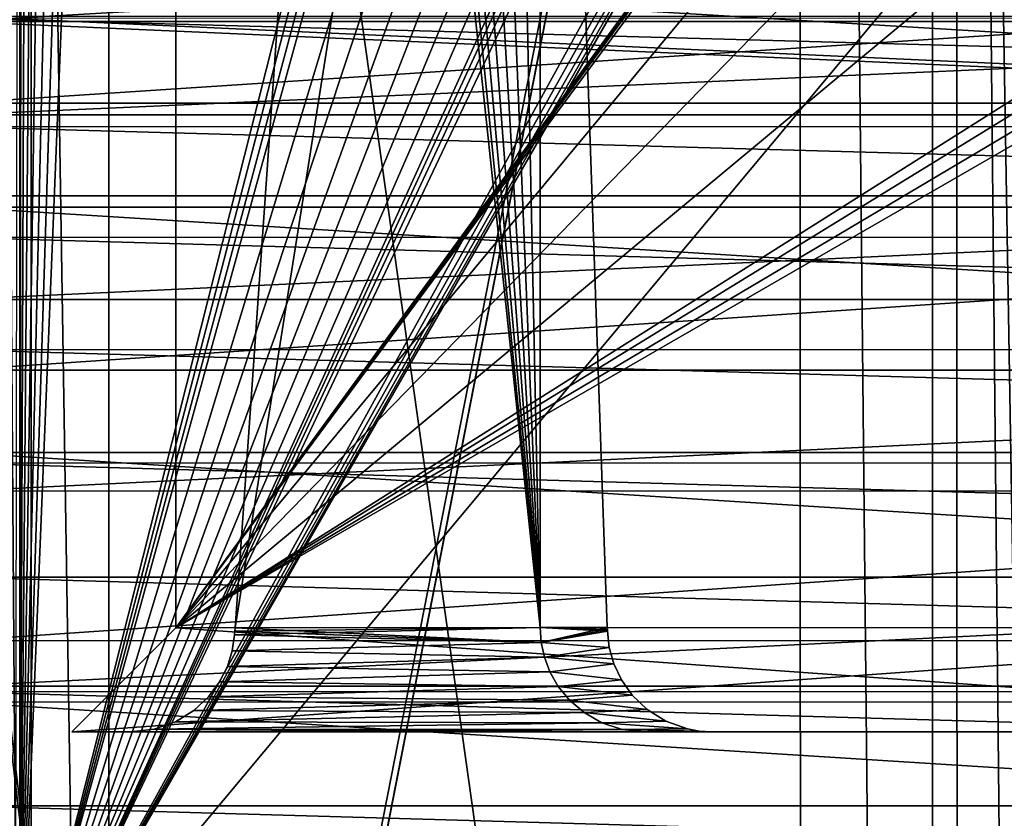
# Model space of a CAD drawing. Header units: metres. Extents: x -206 to 75, y -104 to 104.
# Tile 337 of 656: x -84 to -74, y -1 to 7. Entities that reach past the tile are written whole.
import ezdxf

# ---------------------------------------------------------------- set-up
doc = ezdxf.new("R2010")
doc.units = ezdxf.units.M
doc.layers.add('solid_01_1-CONSUMER_THERM_B_125288', color=7, linetype='CONTINUOUS')

msp = doc.modelspace()

# ---------------------------------------------------------------- linework, layer by layer
at = {"layer": 'solid_01_1-CONSUMER_THERM_B_125288'}
for points in [[(-93.358711, -67.339516), (-65.514557, 74.985474), (-65.493088, -75.014526)], [(-93.358711, -67.339516), (-93.257065, -66.795311), (-65.514557, 74.985474)], [(-93.276108, 66.204689), (-65.514557, 74.985474), (-93.257141, -66.241692)], [(-93.257065, -66.795311), (-93.257141, -66.241692), (-65.514557, 74.985474)], [(-76.404617, 63.580017, 75.400002), (-88.551651, 38.265007, 75.400002), (-76.395485, -63.61998, 75.400002)], [(-76.404617, 63.580017, 75.400002), (-76.395485, -63.61998, 75.400002), (-75.124222, -63.529644, 75.400002)], [(-75.133339, 63.489864, 75.400002), (-76.404617, 63.580017, 75.400002), (-75.124222, -63.529644, 75.400002)], [(-75.133339, 63.489864, 75.400002), (-75.124222, -63.529644, 75.400002), (-73.868263, -63.257675, 75.400002)], [(-73.877342, 63.218079, 75.400002), (-75.133339, 63.489864, 75.400002), (-73.868263, -63.257675, 75.400002)], [(-76.395485, -63.61998, 75.400002), (-88.551651, 38.265007, 75.400002), (-88.489967, 37.481255, 75.400002)], [(-76.395485, -63.61998, 75.400002), (-88.489967, 37.481255, 75.400002), (-88.489929, -37.518745, 75.400002)], [(-73.738663, -35.406456, 1.5), (-73.748619, 35.375313, 1.5), (-74.897667, 33.821796, 1.5)], [(-74.887978, -33.853535, 1.5), (-74.897667, 33.821796, 1.5), (-83.047386, 24.106514, 1.5)], [(-74.887978, -33.853535, 1.5), (-73.738663, -35.406456, 1.5), (-74.897667, 33.821796, 1.5)], [(-83.040482, -24.140587, 1.5), (-83.047386, 24.106514, 1.5), (-83.792343, 23.08275, 1.5)], [(-83.040482, -24.140587, 1.5), (-74.887978, -33.853535, 1.5), (-83.047386, 24.106514, 1.5)], [(-83.785728, -23.117039, 1.5), (-83.792343, 23.08275, 1.5), (-84.114891, 22.526012, 1.5)], [(-83.785728, -23.117039, 1.5), (-83.040482, -24.140587, 1.5), (-83.792343, 23.08275, 1.5)], [(-84.108437, -22.560392, 1.5), (-83.785728, -23.117039, 1.5), (-84.114891, 22.526012, 1.5)], [(-83.901665, 22.479481, 63.5), (-83.899834, -3.02052, 63.5), (-83.991913, -38.95829, 63.5)], [(-83.901665, 22.479481, 63.5), (-83.876541, 22.256817, 63.5), (-83.899834, -3.02052, 63.5)], [(-83.876541, 22.256817, 63.5), (-83.802589, 22.045597, 63.5), (-83.899834, -3.02052, 63.5)], [(-69.500679, 22.046623, 63.5), (-69.48819, 14.230536, 63.5), (-83.899834, -3.02052, 63.5)], [(-69.619766, 21.857037, 63.5), (-69.500679, 22.046623, 63.5), (-83.899834, -3.02052, 63.5)], [(-83.802589, 22.045597, 63.5), (-83.683472, 21.856028, 63.5), (-83.899834, -3.02052, 63.5)], [(-69.778137, 21.698643, 63.5), (-69.619766, 21.857037, 63.5), (-83.899834, -3.02052, 63.5)], [(-83.683472, 21.856028, 63.5), (-83.525078, 21.697657, 63.5), (-83.899834, -3.02052, 63.5)], [(-69.967712, 21.579523, 63.5), (-69.778137, 21.698643, 63.5), (-83.899834, -3.02052, 63.5)], [(-83.525078, 21.697657, 63.5), (-83.335487, 21.578562, 63.5), (-83.899834, -3.02052, 63.5)], [(-70.178932, 21.505575, 63.5), (-69.967712, 21.579523, 63.5), (-83.899834, -3.02052, 63.5)], [(-83.335487, 21.578562, 63.5), (-83.12426, 21.504646, 63.5), (-83.899834, -3.02052, 63.5)], [(-70.401596, 21.48045, 63.5), (-70.178932, 21.505575, 63.5), (-83.899834, -3.02052, 63.5)], [(-83.12426, 21.504646, 63.5), (-82.901596, 21.479551, 63.5), (-83.899834, -3.02052, 63.5)], [(-72.297432, 21.480314, 63.5), (-70.401596, 21.48045, 63.5), (-83.899834, -3.02052, 63.5)], [(-72.476814, 21.464077, 63.5), (-72.297432, 21.480314, 63.5), (-83.899834, -3.02052, 63.5)], [(-77.705757, 21.479925, 63.5), (-77.526367, 21.463715, 63.5), (-83.899834, -3.02052, 63.5)], [(-82.901596, 21.479551, 63.5), (-77.705757, 21.479925, 63.5), (-83.899834, -3.02052, 63.5)], [(-72.650383, 21.415926, 63.5), (-72.476814, 21.464077, 63.5), (-83.899834, -3.02052, 63.5)], [(-77.526367, 21.463715, 63.5), (-77.352791, 21.415586, 63.5), (-83.899834, -3.02052, 63.5)], [(-72.8125, 21.33742, 63.5), (-72.650383, 21.415926, 63.5), (-83.899834, -3.02052, 63.5)], [(-77.352791, 21.415586, 63.5), (-77.190666, 21.337105, 63.5), (-83.899834, -3.02052, 63.5)], [(-73.399559, 21.04373, 63.5), (-72.8125, 21.33742, 63.5), (-83.899834, -3.02052, 63.5)], [(-77.190666, 21.337105, 63.5), (-76.603569, 21.043499, 63.5), (-83.899834, -3.02052, 63.5)], [(-74.024811, 20.843952, 63.5), (-73.399559, 21.04373, 63.5), (-83.899834, -3.02052, 63.5)], [(-76.603569, 21.043499, 63.5), (-75.978287, 20.843811, 63.5), (-83.899834, -3.02052, 63.5)], [(-74.673355, 20.742838, 63.5), (-74.024811, 20.843952, 63.5), (-83.899834, -3.02052, 63.5)], [(-75.978287, 20.843811, 63.5), (-75.329727, 20.74279, 63.5), (-83.899834, -3.02052, 63.5)], [(-75.329727, 20.74279, 63.5), (-74.673355, 20.742838, 63.5), (-83.899834, -3.02052, 63.5)], [(-69.400124, 0.980522, 72.400002), (-82.400124, 0.979588, 72.400002), (-82.401482, 19.979588, 72.400002)], [(-82.401482, 19.979588, 66.5), (-82.401482, 19.979588, 72.400002), (-82.400124, 0.979588, 72.400002)], [(-69.400658, 8.480521, 72.400002), (-69.400124, 0.980522, 72.400002), (-82.401482, 19.979588, 72.400002)], [(-82.401482, 19.979588, 66.5), (-82.400124, 0.979588, 72.400002), (-82.400124, 0.979588, 66.5)], [(-68.735718, 19.709875, 66.5), (-82.401482, 19.979588, 66.5), (-82.400124, 0.979588, 66.5)], [(-68.887703, 19.462477, 66.5), (-68.735718, 19.709875, 66.5), (-82.400124, 0.979588, 66.5)], [(-68.985214, 19.241169, 66.5), (-68.887703, 19.462477, 66.5), (-82.400124, 0.979588, 66.5)], [(-78.901451, 19.479839, 72.099998), (-80.666916, 17.632441, 72.099998), (-81.830193, 0.979629, 72.099998)], [(-78.900124, 0.979839, 72.099998), (-78.901451, 19.479839, 72.099998), (-81.830193, 0.979629, 72.099998)], [(-79.287926, 19.395796, 66.800003), (-78.901451, 19.479839, 66.800003), (-78.900124, 0.979839, 66.800003)], [(-78.900124, 0.979839, 68.699997), (-78.901451, 19.479839, 68.699997), (-78.254089, 0.979886, 68.699997)], [(-78.254089, 0.979886, 70.199997), (-78.254089, 0.979886, 68.699997), (-78.901451, 19.479839, 68.699997)], [(-78.901451, 19.479839, 66.800003), (-78.901451, 19.479839, 68.699997), (-78.900124, 0.979839, 68.699997)], [(-78.254089, 0.979886, 70.199997), (-78.901451, 19.479839, 68.699997), (-78.901451, 19.479839, 70.199997)], [(-78.901451, 19.479839, 66.800003), (-78.900124, 0.979839, 68.699997), (-78.900124, 0.979839, 66.800003)], [(-78.900124, 0.979839, 72.099998), (-78.901451, 19.479839, 70.199997), (-78.901451, 19.479839, 72.099998)], [(-78.900124, 0.979839, 70.199997), (-78.254089, 0.979886, 70.199997), (-78.901451, 19.479839, 70.199997)], [(-78.900124, 0.979839, 72.099998), (-78.900124, 0.979839, 70.199997), (-78.901451, 19.479839, 70.199997)], [(-79.649963, 19.237534, 66.800003), (-79.287926, 19.395796, 66.800003), (-78.900124, 0.979839, 66.800003)], [(-68.985214, 19.241169, 66.5), (-82.400124, 0.979588, 66.5), (-69.038811, 19.045485, 66.5)], [(-79.97393, 19.011099, 66.800003), (-79.649963, 19.237534, 66.800003), (-78.900124, 0.979839, 66.800003)], [(-69.038811, 19.045485, 66.5), (-82.400124, 0.979588, 66.5), (-69.375687, 16.648466, 66.5)], [(-80.247276, 18.725063, 66.800003), (-79.97393, 19.011099, 66.800003), (-78.900124, 0.979839, 66.800003)], [(-80.458794, 18.391171, 66.800003), (-80.247276, 18.725063, 66.800003), (-78.900124, 0.979839, 66.800003)], [(-80.600479, 18.022326, 66.800003), (-80.458794, 18.391171, 66.800003), (-78.900124, 0.979839, 66.800003)], [(-80.600479, 18.022326, 66.800003), (-78.900124, 0.979839, 66.800003), (-80.666916, 17.632441, 66.800003)], [(-78.900124, 0.979839, 66.800003), (-81.830193, 0.979629, 66.800003), (-80.666916, 17.632441, 66.800003)], [(-80.666916, 17.632441, 72.099998), (-80.666916, 17.632441, 66.800003), (-81.830193, 0.979629, 66.800003)], [(-81.830193, 0.979629, 72.099998), (-80.666916, 17.632441, 72.099998), (-81.830193, 0.979629, 66.800003)], [(-69.375687, 16.648466, 66.5), (-82.400124, 0.979588, 66.5), (-69.48819, 14.230507, 66.5)], [(-69.48819, 14.230536, 63.5), (-69.399834, -3.019479, 63.5), (-83.899834, -3.02052, 63.5)], [(-69.48819, 14.230507, 66.5), (-82.400124, 0.979588, 66.5), (-69.375343, 11.812573, 66.5)], [(-69.375343, 11.812573, 66.5), (-82.400124, 0.979588, 66.5), (-69.038116, 9.415613, 66.5)], [(-68.984497, 9.219931, 66.5), (-69.038116, 9.415613, 66.5), (-82.400124, 0.979588, 66.5)], [(-68.984497, 9.219931, 66.5), (-82.400124, 0.979588, 66.5), (-68.886948, 8.998623, 66.5)], [(-84.500481, 9.008845, 42.243069), (-84.500374, 6.804294, 43.199883), (-46.500484, 9.010661, 42.243073)], [(-46.500484, 9.010661, 42.243073), (-84.500374, 6.804294, 43.199883), (-46.500378, 6.806119, 43.199883)], [(-68.886948, 8.998623, 66.5), (-82.400124, 0.979588, 66.5), (-69.400658, 8.480521, 66.5)], [(-84.500336, 6.018784, 48.645473), (-46.500458, 8.51622, 47.898346), (-84.500458, 8.514395, 47.898346)], [(-84.500336, 6.018784, 48.645473), (-46.50034, 6.020599, 48.645477), (-46.500458, 8.51622, 47.898346)], [(-82.400124, 0.979588, 66.5), (-69.400124, 0.980522, 66.5), (-69.400658, 8.480521, 66.5)], [(-84.500412, 7.588677, 11.562354), (-84.500336, 5.90729, 10.713), (-46.500416, 7.590542, 11.562378)], [(-84.500336, 5.90729, 10.713), (-46.500336, 5.909141, 10.713012), (-46.500416, 7.590542, 11.562378)], [(-84.500404, 7.303824, 5.989559), (-46.500401, 7.305685, 5.989573), (-46.50029, 5.021231, 5.243927)], [(-84.50029, 5.019364, 5.243917), (-84.500404, 7.303824, 5.989559), (-46.50029, 5.021231, 5.243927)], [(-84.500381, 6.854722, 37.841164), (-46.500381, 6.856574, 37.841152), (-46.500298, 5.13022, 38.59539)], [(-84.500381, 6.854722, 37.841164), (-46.500298, 5.13022, 38.59539), (-84.500298, 5.128395, 38.59539)], [(-84.500381, 6.838496, 43.293854), (-46.500378, 6.840321, 43.293854), (-46.500328, 5.796086, 43.637184)], [(-84.500381, 6.838496, 43.293854), (-46.500328, 5.796086, 43.637184), (-84.500328, 5.794259, 43.637184)], [(-46.500298, 5.13022, 38.59539), (-46.500378, 6.806119, 43.199883), (-84.500374, 6.804294, 43.199883)], [(-46.500298, 5.13022, 38.59539), (-84.500374, 6.804294, 43.199883), (-84.500298, 5.128395, 38.59539)], [(-84.500214, 3.453558, 49.097778), (-46.50034, 6.020599, 48.645477), (-84.500336, 6.018784, 48.645473)], [(-84.500214, 3.453558, 49.097778), (-46.500217, 3.455365, 49.097782), (-46.50034, 6.020599, 48.645477)], [(-84.500336, 5.90729, 10.713), (-84.500252, 4.132653, 10.081071), (-46.500336, 5.909141, 10.713012)], [(-84.500252, 4.132653, 10.081071), (-46.500248, 4.134471, 10.081068), (-46.500336, 5.909141, 10.713012)], [(-84.500328, 5.794259, 43.637184), (-46.500328, 5.796086, 43.637184), (-46.500278, 4.731921, 43.914383)], [(-84.500328, 5.794259, 43.637184), (-46.500278, 4.731921, 43.914383), (-84.500275, 4.730085, 43.914383)], [(-84.50029, 5.019364, 5.243917), (-46.50029, 5.021231, 5.243927), (-46.500179, 2.663518, 4.779078)], [(-84.500175, 2.661662, 4.779074), (-84.50029, 5.019364, 5.243917), (-46.500179, 2.663518, 4.779078)], [(-84.500275, 4.730085, 43.914383), (-46.500278, 4.731921, 43.914383), (-46.500225, 3.653138, 44.124069)], [(-84.500275, 4.730085, 43.914383), (-46.500225, 3.653138, 44.124069), (-84.500229, 3.6513, 44.124069)], [(-84.500252, 4.132653, 10.081071), (-84.50016, 2.292709, 9.676553), (-46.500248, 4.134471, 10.081068)], [(-84.50016, 2.292709, 9.676553), (-46.50016, 2.294501, 9.676548), (-46.500248, 4.134471, 10.081068)], [(-84.500229, 3.6513, 44.124069), (-46.500225, 3.653138, 44.124069), (-46.500172, 2.562595, 44.265717)], [(-84.500229, 3.6513, 44.124069), (-46.500172, 2.562595, 44.265717), (-84.500175, 2.56075, 44.265717)], [(-84.500092, 0.853172, 49.249222), (-46.500217, 3.455365, 49.097782), (-84.500214, 3.453558, 49.097778)], [(-84.500092, 0.853172, 49.249222), (-46.500092, 0.854974, 49.249222), (-46.500217, 3.455365, 49.097782)], [(-84.500175, 2.661662, 4.779074), (-46.500179, 2.663518, 4.779078), (-46.500065, 0.267067, 4.601803)], [(-84.500061, 0.265218, 4.601803), (-84.500175, 2.661662, 4.779074), (-46.500065, 0.267067, 4.601803)], [(-84.500175, 2.56075, 44.265717), (-46.500172, 2.562595, 44.265717), (-46.500122, 1.46574, 44.33857)], [(-84.500175, 2.56075, 44.265717), (-46.500122, 1.46574, 44.33857), (-84.500122, 1.463884, 44.338573)], [(-84.50016, 2.292709, 9.676553), (-84.500069, 0.416751, 9.505852), (-46.50016, 2.294501, 9.676548)], [(-84.500069, 0.416751, 9.505852), (-46.500069, 0.418545, 9.505851), (-46.50016, 2.294501, 9.676548)], [(-84.500122, 1.463884, 44.338573), (-46.500122, 1.46574, 44.33857), (-46.500069, 0.366326, 44.342396)], [(-84.500122, 1.463884, 44.338573), (-46.500069, 0.366326, 44.342396), (-84.500069, 0.364475, 44.342396)], [(-83.400047, -0.020484, 73.400002), (-82.400124, 0.979588, 72.400002), (-69.400124, 0.980522, 72.400002)], [(-83.400047, -0.020484, 73.400002), (-69.400124, 0.980522, 72.400002), (-68.400047, -0.019407, 73.400002)], [(-83.400047, -0.020484, 65.5), (-82.400124, 0.979588, 72.400002), (-83.400047, -0.020484, 73.400002)], [(-82.400124, 0.979588, 66.5), (-82.400124, 0.979588, 72.400002), (-83.400047, -0.020484, 65.5)], [(-82.400124, 0.979588, 66.5), (-83.400047, -0.020484, 65.5), (-68.400047, -0.019407, 65.5)], [(-82.400124, 0.979588, 66.5), (-68.400047, -0.019407, 65.5), (-69.400124, 0.980522, 66.5)], [(-78.900124, 0.979839, 72.099998), (-81.832634, 0.944729, 72.100609), (-81.835068, 0.909872, 72.102432)], [(-78.889984, 0.837892, 72.110123), (-78.900124, 0.979839, 72.099998), (-81.835068, 0.909872, 72.102432)], [(-78.900124, 0.979839, 72.099998), (-81.830193, 0.979629, 72.099998), (-81.832634, 0.944729, 72.100609)], [(-81.832634, 0.944729, 66.799393), (-81.830193, 0.979629, 72.099998), (-81.830193, 0.979629, 66.800003)], [(-78.889984, 0.837892, 66.789871), (-81.832634, 0.944729, 66.799393), (-81.830193, 0.979629, 66.800003)], [(-81.832634, 0.944729, 66.799393), (-81.832634, 0.944729, 72.100609), (-81.830193, 0.979629, 72.099998)], [(-78.889984, 0.837892, 66.789871), (-81.830193, 0.979629, 66.800003), (-78.900124, 0.979839, 66.800003)], [(-78.253479, 0.962433, 68.699844), (-78.900124, 0.979839, 68.699997), (-78.254089, 0.979886, 68.699997)], [(-78.889984, 0.837892, 70.210129), (-78.254089, 0.979886, 70.199997), (-78.900124, 0.979839, 70.199997)], [(-78.889984, 0.837892, 68.689873), (-78.900124, 0.979839, 66.800003), (-78.900124, 0.979839, 68.699997)], [(-78.252869, 0.944986, 68.699394), (-78.900124, 0.979839, 68.699997), (-78.253479, 0.962433, 68.699844)], [(-78.889984, 0.837892, 68.689873), (-78.900124, 0.979839, 68.699997), (-78.252869, 0.944986, 68.699394)], [(-78.889984, 0.837892, 68.689873), (-78.889984, 0.837892, 66.789871), (-78.900124, 0.979839, 66.800003)], [(-78.889984, 0.837892, 72.110123), (-78.889984, 0.837892, 70.210129), (-78.900124, 0.979839, 70.199997)], [(-78.889984, 0.837892, 72.110123), (-78.900124, 0.979839, 70.199997), (-78.900124, 0.979839, 72.099998)], [(-78.889984, 0.837892, 70.210129), (-78.253479, 0.962433, 70.20015), (-78.254089, 0.979886, 70.199997)], [(-78.889984, 0.837892, 70.210129), (-78.252869, 0.944986, 70.200607), (-78.253479, 0.962433, 70.20015)], [(-78.254089, 0.979886, 70.199997), (-78.253479, 0.962433, 70.20015), (-78.254089, 0.979886, 68.699997)], [(-78.253479, 0.962433, 68.699844), (-78.254089, 0.979886, 68.699997), (-78.253479, 0.962433, 70.20015)], [(-78.253479, 0.962433, 68.699844), (-78.253479, 0.962433, 70.20015), (-78.252869, 0.944986, 70.200607)], [(-78.252869, 0.944986, 68.699394), (-78.253479, 0.962433, 68.699844), (-78.252869, 0.944986, 70.200607)], [(-84.499969, -1.747236, 49.097771), (-46.500092, 0.854974, 49.249222), (-84.500092, 0.853172, 49.249222)], [(-84.499969, -1.747236, 49.097771), (-46.499966, -1.745439, 49.097767), (-46.500092, 0.854974, 49.249222)], [(-81.857422, 0.75828, 66.7752), (-81.835068, 0.909872, 72.102432), (-81.835068, 0.909872, 66.797562)], [(-81.857422, 0.75828, 72.124802), (-81.835068, 0.909872, 72.102432), (-81.857422, 0.75828, 66.7752)], [(-78.889984, 0.837892, 72.110123), (-81.835068, 0.909872, 72.102432), (-81.857422, 0.75828, 72.124802)], [(-81.857422, 0.75828, 66.7752), (-81.835068, 0.909872, 66.797562), (-78.889984, 0.837892, 66.789871)], [(-81.835068, 0.909872, 66.797562), (-81.835068, 0.909872, 72.102432), (-81.832634, 0.944729, 72.100609)], [(-81.832634, 0.944729, 66.799393), (-81.835068, 0.909872, 66.797562), (-81.832634, 0.944729, 72.100609)], [(-78.889984, 0.837892, 66.789871), (-81.835068, 0.909872, 66.797562), (-81.832634, 0.944729, 66.799393)], [(-78.889984, 0.837892, 70.210129), (-78.235039, 0.788804, 70.218422), (-78.252869, 0.944986, 70.200607)], [(-78.235039, 0.788804, 68.681572), (-78.889984, 0.837892, 68.689873), (-78.252869, 0.944986, 68.699394)], [(-78.235039, 0.788804, 70.218422), (-78.252869, 0.944986, 68.699394), (-78.252869, 0.944986, 70.200607)], [(-78.235039, 0.788804, 68.681572), (-78.252869, 0.944986, 68.699394), (-78.235039, 0.788804, 70.218422)], [(-81.904579, 0.607136, 72.171959), (-81.857422, 0.75828, 72.124802), (-81.904572, 0.607136, 66.728035)], [(-78.859032, 0.696213, 72.141075), (-81.857422, 0.75828, 72.124802), (-81.904579, 0.607136, 72.171959)], [(-81.904572, 0.607136, 66.728035), (-81.857422, 0.75828, 66.7752), (-78.859032, 0.696213, 66.758934)], [(-81.857422, 0.75828, 72.124802), (-81.857422, 0.75828, 66.7752), (-81.904572, 0.607136, 66.728035)], [(-81.857422, 0.75828, 66.7752), (-78.889984, 0.837892, 66.789871), (-78.859032, 0.696213, 66.758934)], [(-78.859032, 0.696213, 72.141075), (-78.889984, 0.837892, 72.110123), (-81.857422, 0.75828, 72.124802)], [(-78.889984, 0.837892, 70.210129), (-78.859032, 0.696213, 70.241066), (-78.235039, 0.788804, 70.218422)], [(-78.859032, 0.696213, 72.141075), (-78.859032, 0.696213, 70.241066), (-78.889984, 0.837892, 70.210129)], [(-78.859032, 0.696213, 72.141075), (-78.889984, 0.837892, 70.210129), (-78.889984, 0.837892, 72.110123)], [(-78.859032, 0.696213, 68.658928), (-78.859032, 0.696213, 66.758934), (-78.889984, 0.837892, 66.789871)], [(-78.889984, 0.837892, 68.689873), (-78.859032, 0.696213, 68.658928), (-78.889984, 0.837892, 66.789871)], [(-78.235039, 0.788804, 68.681572), (-78.859032, 0.696213, 68.658928), (-78.889984, 0.837892, 68.689873)], [(-78.859032, 0.696213, 70.241066), (-78.191399, 0.6331, 70.262062), (-78.235039, 0.788804, 70.218422)], [(-78.235039, 0.788804, 68.681572), (-78.191391, 0.6331, 68.637939), (-78.859032, 0.696213, 68.658928)], [(-78.235039, 0.788804, 68.681572), (-78.235039, 0.788804, 70.218422), (-78.191399, 0.6331, 70.262062)], [(-78.235039, 0.788804, 68.681572), (-78.191399, 0.6331, 70.262062), (-78.191391, 0.6331, 68.637939)], [(-78.805275, 0.554832, 72.194809), (-78.859032, 0.696213, 72.141075), (-81.904579, 0.607136, 72.171959)], [(-81.904572, 0.607136, 66.728035), (-78.859032, 0.696213, 66.758934), (-78.805283, 0.554832, 66.705185)], [(-78.859032, 0.696213, 70.241066), (-78.805283, 0.554832, 70.294815), (-78.191399, 0.6331, 70.262062)], [(-78.805275, 0.554832, 72.194809), (-78.805283, 0.554832, 70.294815), (-78.859032, 0.696213, 70.241066)], [(-78.805275, 0.554832, 72.194809), (-78.859032, 0.696213, 70.241066), (-78.859032, 0.696213, 72.141075)], [(-78.805275, 0.554832, 68.605194), (-78.805283, 0.554832, 66.705185), (-78.859032, 0.696213, 66.758934)], [(-78.859032, 0.696213, 68.658928), (-78.805275, 0.554832, 68.605194), (-78.859032, 0.696213, 66.758934)], [(-78.191391, 0.6331, 68.637939), (-78.805275, 0.554832, 68.605194), (-78.859032, 0.696213, 68.658928)], [(-81.979393, 0.458041, 66.653214), (-81.904572, 0.607136, 66.728035), (-78.805283, 0.554832, 66.705185)], [(-81.904579, 0.607136, 72.171959), (-81.904572, 0.607136, 66.728035), (-81.979393, 0.458041, 66.653214)], [(-81.979385, 0.458041, 72.246796), (-81.904579, 0.607136, 72.171959), (-81.979393, 0.458041, 66.653214)], [(-78.805275, 0.554832, 72.194809), (-81.904579, 0.607136, 72.171959), (-81.979385, 0.458041, 72.246796)], [(-78.805283, 0.554832, 70.294815), (-78.119064, 0.479195, 70.334373), (-78.191399, 0.6331, 70.262062)], [(-78.191391, 0.6331, 68.637939), (-78.119072, 0.479195, 68.56562), (-78.805275, 0.554832, 68.605194)], [(-78.191391, 0.6331, 68.637939), (-78.191399, 0.6331, 70.262062), (-78.119064, 0.479195, 70.334373)], [(-78.191391, 0.6331, 68.637939), (-78.119064, 0.479195, 70.334373), (-78.119072, 0.479195, 68.56562)], [(-81.979393, 0.458041, 66.653214), (-78.805283, 0.554832, 66.705185), (-78.725929, 0.415976, 66.625862)], [(-78.725937, 0.415976, 72.274155), (-78.805275, 0.554832, 72.194809), (-81.979385, 0.458041, 72.246796)], [(-78.805283, 0.554832, 70.294815), (-78.725929, 0.415976, 70.374138), (-78.119064, 0.479195, 70.334373)], [(-78.725937, 0.415976, 72.274155), (-78.725929, 0.415976, 70.374138), (-78.805283, 0.554832, 70.294815)], [(-78.725937, 0.415976, 72.274155), (-78.805283, 0.554832, 70.294815), (-78.805275, 0.554832, 72.194809)], [(-78.725937, 0.415976, 68.525848), (-78.725929, 0.415976, 66.625862), (-78.805283, 0.554832, 66.705185)], [(-78.805275, 0.554832, 68.605194), (-78.725937, 0.415976, 68.525848), (-78.805283, 0.554832, 66.705185)], [(-78.119072, 0.479195, 68.56562), (-78.725937, 0.415976, 68.525848), (-78.805275, 0.554832, 68.605194)], [(-78.119072, 0.479195, 68.56562), (-78.014114, 0.330786, 68.460686), (-78.725937, 0.415976, 68.525848)], [(-78.725929, 0.415976, 70.374138), (-78.014122, 0.330786, 70.439316), (-78.119064, 0.479195, 70.334373)], [(-78.119072, 0.479195, 68.56562), (-78.119064, 0.479195, 70.334373), (-78.014122, 0.330786, 70.439316)], [(-78.119072, 0.479195, 68.56562), (-78.014122, 0.330786, 70.439316), (-78.014114, 0.330786, 68.460686)], [(-84.500069, 0.416751, 9.505852), (-84.499977, -1.4656, 9.571586), (-46.500069, 0.418545, 9.505851)], [(-84.499977, -1.4656, 9.571586), (-46.499981, -1.463805, 9.571589), (-46.500069, 0.418545, 9.505851)], [(-82.085617, 0.314758, 66.546967), (-81.979393, 0.458041, 66.653214), (-78.725929, 0.415976, 66.625862)], [(-81.979385, 0.458041, 72.246796), (-81.979393, 0.458041, 66.653214), (-82.085617, 0.314758, 66.546967)], [(-82.085617, 0.314758, 72.353027), (-81.979385, 0.458041, 72.246796), (-82.085617, 0.314758, 66.546967)], [(-78.725937, 0.415976, 72.274155), (-81.979385, 0.458041, 72.246796), (-82.085617, 0.314758, 72.353027)], [(-82.085617, 0.314758, 66.546967), (-78.725929, 0.415976, 66.625862), (-78.617599, 0.283329, 66.517525)], [(-78.617599, 0.283329, 72.382469), (-78.725937, 0.415976, 72.274155), (-82.085617, 0.314758, 72.353027)], [(-78.617599, 0.283329, 72.382469), (-78.725929, 0.415976, 70.374138), (-78.725937, 0.415976, 72.274155)], [(-78.725937, 0.415976, 68.525848), (-78.617599, 0.283329, 68.417534), (-78.725929, 0.415976, 66.625862)], [(-78.014114, 0.330786, 68.460686), (-78.617599, 0.283329, 68.417534), (-78.725937, 0.415976, 68.525848)], [(-78.725929, 0.415976, 70.374138), (-78.617599, 0.283329, 70.482475), (-78.014122, 0.330786, 70.439316)], [(-78.617599, 0.283329, 72.382469), (-78.617599, 0.283329, 70.482475), (-78.725929, 0.415976, 70.374138)], [(-78.617599, 0.283329, 68.417534), (-78.617599, 0.283329, 66.517525), (-78.725929, 0.415976, 66.625862)], [(-84.500069, 0.364475, 44.342396), (-46.500069, 0.366326, 44.342396), (-46.500015, -0.731122, 44.27721)], [(-84.500069, 0.364475, 44.342396), (-46.500015, -0.731122, 44.27721), (-84.500015, -0.732988, 44.277206)], [(-82.226875, 0.183912, 66.405708), (-82.085617, 0.314758, 66.546967), (-78.617599, 0.283329, 66.517525)], [(-82.085617, 0.314758, 72.353027), (-82.085617, 0.314758, 66.546967), (-82.226875, 0.183912, 66.405708)], [(-82.226868, 0.183912, 72.494293), (-82.085617, 0.314758, 72.353027), (-82.226875, 0.183912, 66.405708)], [(-78.617599, 0.283329, 72.382469), (-82.085617, 0.314758, 72.353027), (-82.226868, 0.183912, 72.494293)], [(-78.617599, 0.283329, 70.482475), (-77.872452, 0.194547, 70.580971), (-78.014122, 0.330786, 70.439316)], [(-78.014114, 0.330786, 68.460686), (-77.872452, 0.194547, 68.319031), (-78.617599, 0.283329, 68.417534)], [(-78.014114, 0.330786, 68.460686), (-78.014122, 0.330786, 70.439316), (-77.872452, 0.194547, 70.580971)], [(-78.014114, 0.330786, 68.460686), (-77.872452, 0.194547, 70.580971), (-77.872452, 0.194547, 68.319031)], [(-84.500061, 0.265218, 4.601803), (-46.500065, 0.267067, 4.601803), (-46.499947, -2.133248, 4.714663)], [(-84.499947, -2.135092, 4.714664), (-84.500061, 0.265218, 4.601803), (-46.499947, -2.133248, 4.714663)], [(-82.226875, 0.183912, 66.405708), (-78.617599, 0.283329, 66.517525), (-78.477798, 0.163647, 66.377739)], [(-78.477798, 0.163647, 72.52227), (-78.617599, 0.283329, 72.382469), (-82.226868, 0.183912, 72.494293)], [(-78.617599, 0.283329, 70.482475), (-78.477798, 0.163647, 70.622261), (-77.872452, 0.194547, 70.580971)], [(-78.477798, 0.163647, 72.52227), (-78.477798, 0.163647, 70.622261), (-78.617599, 0.283329, 70.482475)], [(-78.477798, 0.163647, 72.52227), (-78.617599, 0.283329, 70.482475), (-78.617599, 0.283329, 72.382469)], [(-78.477798, 0.163647, 68.277733), (-78.477798, 0.163647, 66.377739), (-78.617599, 0.283329, 66.517525)], [(-78.617599, 0.283329, 68.417534), (-78.477798, 0.163647, 68.277733), (-78.617599, 0.283329, 66.517525)], [(-77.872452, 0.194547, 68.319031), (-78.477798, 0.163647, 68.277733), (-78.617599, 0.283329, 68.417534)], [(-78.477798, 0.163647, 70.622261), (-77.693077, 0.081766, 70.760368), (-77.872452, 0.194547, 70.580971)], [(-77.872452, 0.194547, 68.319031), (-77.693047, 0.081766, 68.139671), (-78.477798, 0.163647, 68.277733)], [(-77.872452, 0.194547, 68.319031), (-77.872452, 0.194547, 70.580971), (-77.693077, 0.081766, 70.760368)], [(-77.872452, 0.194547, 68.319031), (-77.693077, 0.081766, 70.760368), (-77.693047, 0.081766, 68.139671)], [(-82.403694, 0.076239, 72.671097), (-82.226868, 0.183912, 72.494293), (-82.403664, 0.076239, 66.228874)], [(-78.477798, 0.163647, 72.52227), (-82.226868, 0.183912, 72.494293), (-82.403694, 0.076239, 72.671097)], [(-78.306839, 0.066358, 72.693237), (-78.477798, 0.163647, 72.52227), (-82.403694, 0.076239, 72.671097)], [(-82.403664, 0.076239, 66.228874), (-82.226875, 0.183912, 66.405708), (-78.477798, 0.163647, 66.377739)], [(-82.226868, 0.183912, 72.494293), (-82.226875, 0.183912, 66.405708), (-82.403664, 0.076239, 66.228874)], [(-82.403664, 0.076239, 66.228874), (-78.477798, 0.163647, 66.377739), (-78.306816, 0.066358, 66.206787)], [(-78.477798, 0.163647, 70.622261), (-78.306816, 0.066358, 70.793213), (-77.693077, 0.081766, 70.760368)], [(-78.306839, 0.066358, 72.693237), (-78.306816, 0.066358, 70.793213), (-78.477798, 0.163647, 70.622261)], [(-78.306839, 0.066358, 72.693237), (-78.477798, 0.163647, 70.622261), (-78.477798, 0.163647, 72.52227)], [(-78.306839, 0.066358, 68.106766), (-78.306816, 0.066358, 66.206787), (-78.477798, 0.163647, 66.377739)], [(-78.477798, 0.163647, 68.277733), (-78.306839, 0.066358, 68.106766), (-78.477798, 0.163647, 66.377739)], [(-77.693047, 0.081766, 68.139671), (-78.306839, 0.066358, 68.106766), (-78.477798, 0.163647, 68.277733)], [(-82.609123, 0.004854, 72.876564), (-82.832565, -0.020443, 65.800003), (-82.832565, -0.020443, 73.099998)], [(-78.110855, 0.002368, 72.889191), (-82.609123, 0.004854, 72.876564), (-82.832565, -0.020443, 73.099998)], [(-82.609131, 0.004854, 66.023445), (-77.900047, -0.020089, 65.800003), (-82.832565, -0.020443, 65.800003)], [(-82.609123, 0.004854, 72.876564), (-82.609131, 0.004854, 66.023445), (-82.832565, -0.020443, 65.800003)], [(-78.110855, 0.002368, 72.889191), (-82.832565, -0.020443, 73.099998), (-77.900047, -0.020089, 73.099998)], [(-82.609131, 0.004854, 66.023445), (-82.403664, 0.076239, 66.228874), (-78.306816, 0.066358, 66.206787)], [(-82.403694, 0.076239, 72.671097), (-82.403664, 0.076239, 66.228874), (-82.609131, 0.004854, 66.023445)], [(-82.609123, 0.004854, 72.876564), (-82.403694, 0.076239, 72.671097), (-82.609131, 0.004854, 66.023445)], [(-82.609131, 0.004854, 66.023445), (-78.306816, 0.066358, 66.206787), (-78.110863, 0.002368, 66.010811)], [(-82.609131, 0.004854, 66.023445), (-78.110863, 0.002368, 66.010811), (-77.900047, -0.020089, 65.800003)], [(-78.306839, 0.066358, 72.693237), (-82.403694, 0.076239, 72.671097), (-82.609123, 0.004854, 72.876564)], [(-78.110855, 0.002368, 72.889191), (-78.306839, 0.066358, 72.693237), (-82.609123, 0.004854, 72.876564)], [(-77.693047, 0.081766, 68.139671), (-77.482979, 0.006646, 67.929558), (-78.306839, 0.066358, 68.106766)], [(-78.110855, 0.002368, 72.889191), (-78.306816, 0.066358, 70.793213), (-78.306839, 0.066358, 72.693237)], [(-78.306839, 0.066358, 68.106766), (-78.110855, 0.002368, 67.910812), (-78.306816, 0.066358, 66.206787)], [(-77.482979, 0.006646, 67.929558), (-78.110855, 0.002368, 67.910812), (-78.306839, 0.066358, 68.106766)], [(-78.306816, 0.066358, 70.793213), (-77.482964, 0.006646, 70.970428), (-77.693077, 0.081766, 70.760368)], [(-78.306816, 0.066358, 70.793213), (-78.110863, 0.002368, 70.989189), (-77.482964, 0.006646, 70.970428)], [(-78.110855, 0.002368, 72.889191), (-78.110863, 0.002368, 70.989189), (-78.306816, 0.066358, 70.793213)], [(-78.110855, 0.002368, 67.910812), (-78.110863, 0.002368, 66.010811), (-78.306816, 0.066358, 66.206787)], [(-78.110863, 0.002368, 70.989189), (-77.369774, -0.013257, 71.083549), (-77.482964, 0.006646, 70.970428)], [(-78.110863, 0.002368, 70.989189), (-77.900047, -0.020089, 73.099998), (-77.900047, -0.020089, 71.199997)], [(-78.110855, 0.002368, 72.889191), (-77.900047, -0.020089, 73.099998), (-78.110863, 0.002368, 70.989189)], [(-78.110863, 0.002368, 70.989189), (-77.900047, -0.020089, 71.199997), (-77.369774, -0.013257, 71.083549)], [(-78.110863, 0.002368, 66.010811), (-77.900047, -0.020089, 67.699997), (-77.900047, -0.020089, 65.800003)], [(-78.110855, 0.002368, 67.910812), (-77.900047, -0.020089, 67.699997), (-78.110863, 0.002368, 66.010811)], [(-77.482979, 0.006646, 67.929558), (-77.369858, -0.013257, 67.816368), (-78.110855, 0.002368, 67.910812)], [(-78.110855, 0.002368, 67.910812), (-77.253403, -0.020042, 67.699997), (-77.900047, -0.020089, 67.699997)], [(-77.369858, -0.013257, 67.816368), (-77.253403, -0.020042, 67.699997), (-78.110855, 0.002368, 67.910812)], [(-77.693047, 0.081766, 68.139671), (-77.693077, 0.081766, 70.760368), (-77.482964, 0.006646, 70.970428)], [(-77.693047, 0.081766, 68.139671), (-77.482964, 0.006646, 70.970428), (-77.482979, 0.006646, 67.929558)], [(-77.482979, 0.006646, 67.929558), (-77.482964, 0.006646, 70.970428), (-77.369774, -0.013257, 71.083549)], [(-77.482979, 0.006646, 67.929558), (-77.369774, -0.013257, 71.083549), (-77.369858, -0.013257, 67.816368)], [(-68.600052, -0.019421, 65.800003), (-68.400047, -0.019407, 65.5), (-83.400047, -0.020484, 65.5)], [(-82.832565, -0.020443, 73.099998), (-83.400047, -0.020484, 73.400002), (-68.400047, -0.019407, 73.400002)], [(-73.400047, -0.019766, 65.800003), (-68.600052, -0.019421, 65.800003), (-83.400047, -0.020484, 65.5)], [(-77.900047, -0.020089, 65.800003), (-73.400047, -0.019766, 65.800003), (-83.400047, -0.020484, 65.5)], [(-82.832565, -0.020443, 65.800003), (-77.900047, -0.020089, 65.800003), (-83.400047, -0.020484, 65.5)], [(-82.832565, -0.020443, 73.099998), (-83.400047, -0.020484, 65.5), (-83.400047, -0.020484, 73.400002)], [(-82.832565, -0.020443, 65.800003), (-83.400047, -0.020484, 65.5), (-82.832565, -0.020443, 73.099998)], [(-77.900047, -0.020089, 73.099998), (-82.832565, -0.020443, 73.099998), (-68.400047, -0.019407, 73.400002)], [(-77.369774, -0.013257, 71.083549), (-77.900047, -0.020089, 71.199997), (-77.253403, -0.020042, 71.199997)], [(-77.900047, -0.020089, 73.099998), (-68.400047, -0.019407, 73.400002), (-73.400047, -0.019766, 73.099998)], [(-77.900047, -0.020089, 71.199997), (-77.900047, -0.020089, 73.099998), (-73.400047, -0.019766, 73.099998)], [(-77.253403, -0.020042, 71.199997), (-77.900047, -0.020089, 71.199997), (-73.400047, -0.019766, 73.099998)], [(-77.900047, -0.020089, 65.800003), (-73.400047, -0.019766, 67.699997), (-73.400047, -0.019766, 65.800003)], [(-77.900047, -0.020089, 65.800003), (-74.046692, -0.019812, 67.699997), (-73.400047, -0.019766, 67.699997)], [(-77.900047, -0.020089, 65.800003), (-74.046692, -0.019812, 71.199997), (-74.046692, -0.019812, 67.699997)], [(-77.900047, -0.020089, 65.800003), (-77.253403, -0.020042, 67.699997), (-74.046692, -0.019812, 71.199997)], [(-77.900047, -0.020089, 65.800003), (-77.900047, -0.020089, 67.699997), (-77.253403, -0.020042, 67.699997)], [(-77.369858, -0.013257, 67.816368), (-77.253403, -0.020042, 71.199997), (-77.253403, -0.020042, 67.699997)], [(-77.369858, -0.013257, 67.816368), (-77.369774, -0.013257, 71.083549), (-77.253403, -0.020042, 71.199997)], [(-77.253403, -0.020042, 67.699997), (-73.400047, -0.019766, 73.099998), (-74.046692, -0.019812, 71.199997)], [(-77.253403, -0.020042, 67.699997), (-77.253403, -0.020042, 71.199997), (-73.400047, -0.019766, 73.099998)], [(-84.500015, -0.732988, 44.277206), (-46.500015, -0.731122, 44.27721), (-46.499962, -1.822233, 44.14323)], [(-84.500015, -0.732988, 44.277206), (-46.499962, -1.822233, 44.14323), (-84.499962, -1.824091, 44.143227)]]:
    msp.add_3dface(points, dxfattribs=at)

doc.saveas('drawing.dxf')
